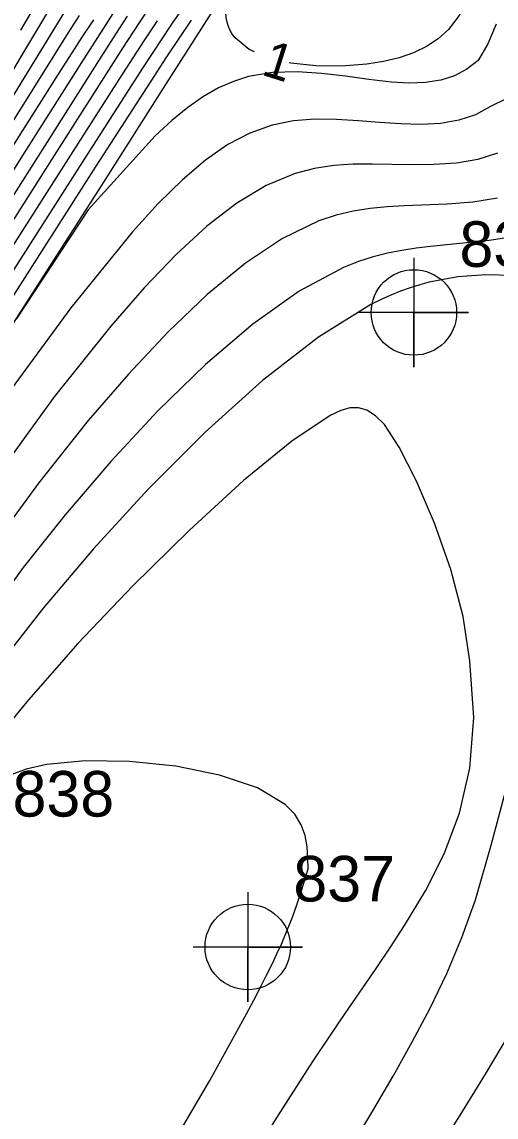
# Model space of a CAD drawing. Extents: x 2602990 to 2605851, y 618069 to 619180.
# Drawn here: x 2603810.8 to 2603836.8, y 618243.8 to 618303.9 of the extents above; entities that cross this region are included whole.
import ezdxf

# ---------------------------------------------------------------- set-up
doc = ezdxf.new("R2010")
doc.units = 0
for name, color, linetype in [('DTM Contours Major', 7, 'Continuous'), ('DTM Contours Minor', 7, 'Continuous'), ('DTM Contours Minor Text', 7, 'Continuous'), ('Exist DTM Breakline', 7, 'Continuous'), ('Exist DTM Regular Point Underwater CELL', 7, 'Continuous'), ('Exist DTM Regular Point Underwater Cogo Number', 7, 'Continuous')]:
    doc.layers.add(name, color=color, linetype=linetype)

# ---------------------------------------------------------------- blocks, each defined once
blk = doc.blocks.new('EXIST DTM REGULAR POINT UNDERWATER')
at = {"layer": 'Exist DTM Regular Point Underwater CELL'}
blk.add_lwpolyline([(0, 0.06), (0, -0.06), (0, 0), (0.06, 0), (-0.06, 0)], dxfattribs=at)
blk.add_circle((0, 0), 0.0469, dxfattribs=at)

msp = doc.modelspace()

# ---------------------------------------------------------------- linework, layer by layer
at = {"layer": 'DTM Contours Major'}
for points in [[(2603817.621, 618304.401), (2603817.226, 618303.806), (2603816.327, 618302.422), (2603812.574, 618296.538), (2603809.323, 618291.437), (2603805.771, 618285.877), (2603802.198, 618280.311), (2603798.885, 618275.194), (2603796.113, 618270.978), (2603795.936, 618270.712)], [(2603837.733, 618289.965), (2603836.266, 618290.002), (2603834.729, 618289.888), (2603833.143, 618289.589), (2603832.628, 618289.449), (2603832.108, 618289.285), (2603831.582, 618289.095), (2603831.049, 618288.879), (2603830.507, 618288.634), (2603829.954, 618288.36), (2603827.075, 618286.583), (2603824.01, 618284.202), (2603820.862, 618281.371), (2603817.737, 618278.243), (2603814.741, 618274.97), (2603811.978, 618271.704), (2603810.161, 618269.396)], [(2603828.519, 618241.576), (2603830.049, 618244.135), (2603831.168, 618246.045), (2603832.223, 618247.913), (2603833.207, 618249.776), (2603834.116, 618251.673), (2603834.943, 618253.639), (2603835.683, 618255.712), (2603836.559, 618258.709), (2603837.394, 618261.846)]]:
    msp.add_lwpolyline(points, dxfattribs=at)
at = {"layer": 'DTM Contours Minor'}
for points in [[(2603823.564, 618302.222), (2603823.265, 618302.353), (2603822.497, 618302.993), (2603822.354, 618303.187), (2603822.235, 618303.396), (2603822.139, 618303.618), (2603822.067, 618303.857), (2603822.019, 618304.111), (2603821.995, 618304.382), (2603821.994, 618304.672), (2603822.018, 618304.98), (2603822.065, 618305.307), (2603822.135, 618305.653), (2603822.228, 618306.021), (2603822.344, 618306.409), (2603824.457, 618309.828), (2603833.096, 618324.095), (2603835.905, 618328.28), (2603838.752, 618332.009)], [(2603836.965, 618309.38), (2603836.559, 618308.256), (2603836.12, 618307.17), (2603835.706, 618306.117), (2603835.277, 618305.127), (2603834.791, 618304.23), (2603834.208, 618303.454), (2603833.649, 618302.939), (2603833.008, 618302.513), (2603832.29, 618302.169), (2603831.501, 618301.899), (2603830.646, 618301.696), (2603829.732, 618301.552), (2603828.347, 618301.442), (2603826.93, 618301.452), (2603825.559, 618301.598), (2603825.463, 618301.62)], [(2603812.065, 618305.71), (2603810.72, 618303.41)], [(2603821.5, 618304.852), (2603818.691, 618300.432), (2603815.153, 618294.881), (2603810.91, 618288.251), (2603806.369, 618281.198)], [(2603816.586, 618304.186), (2603816.107, 618303.451), (2603815.011, 618301.736), (2603811.82, 618296.71), (2603808.755, 618291.894), (2603805.428, 618286.685), (2603802.083, 618281.477), (2603798.965, 618276.664), (2603796.318, 618272.638), (2603795.592, 618271.554), (2603794.933, 618270.583), (2603794.333, 618269.713), (2603793.782, 618268.931), (2603793.27, 618268.224), (2603792.789, 618267.578), (2603792.328, 618266.981), (2603791.879, 618266.421), (2603791.432, 618265.883), (2603790.977, 618265.356), (2603790.506, 618264.827), (2603790.009, 618264.282), (2603789.088, 618263.297), (2603786.807, 618260.9), (2603786.356, 618260.422)], [(2603815.93, 618304.539), (2603815.403, 618303.726), (2603814.202, 618301.84), (2603811.066, 618296.885), (2603808.187, 618292.355), (2603805.083, 618287.493), (2603801.965, 618282.638), (2603799.043, 618278.13), (2603796.527, 618274.308), (2603795.746, 618273.143), (2603795.038, 618272.1), (2603794.391, 618271.164), (2603793.794, 618270.32), (2603793.237, 618269.553), (2603792.71, 618268.847), (2603792.202, 618268.188), (2603792.091, 618268.049)], [(2603819.596, 618304.581), (2603819.053, 618303.8), (2603818.48, 618302.947), (2603817.427, 618301.339), (2603814.122, 618296.199), (2603806.464, 618284.22)], [(2603813.111, 618304.372), (2603810.917, 618300.789), (2603808.899, 618297.533)], [(2603813.938, 618304.219), (2603813.29, 618303.194), (2603811.804, 618300.815), (2603809.628, 618297.345)], [(2603812.269, 618304.497), (2603810.843, 618302.113), (2603810.026, 618300.755)], [(2603814.724, 618303.992), (2603814.1, 618303.033), (2603812.671, 618300.798), (2603807.642, 618292.889), (2603804.749, 618288.355), (2603801.838, 618283.82), (2603799.084, 618279.572), (2603796.662, 618275.9), (2603795.812, 618274.637), (2603795.035, 618273.5), (2603794.321, 618272.476), (2603793.66, 618271.547), (2603793.041, 618270.701), (2603792.455, 618269.921), (2603791.891, 618269.192), (2603791.341, 618268.503), (2603790.799, 618267.842), (2603790.255, 618267.195), (2603789.704, 618266.551), (2603788.641, 618265.33), (2603785.721, 618262.001), (2603784.28, 618260.339)], [(2603818.226, 618303.938), (2603817.496, 618302.833), (2603816.128, 618300.716), (2603813.343, 618296.364), (2603806.116, 618285.05), (2603802.414, 618279.285)], [(2603820.096, 618303.958), (2603819.451, 618303.016), (2603818.74, 618301.946), (2603817.872, 618300.617), (2603814.869, 618295.954), (2603806.763, 618283.287)], [(2603836.829, 618303.743), (2603836.367, 618302.672), (2603835.83, 618301.753), (2603835.213, 618301.286), (2603834.541, 618300.914), (2603833.781, 618300.674), (2603832.944, 618300.546), (2603832.041, 618300.516), (2603831.082, 618300.565), (2603829.847, 618300.706), (2603828.56, 618300.886), (2603827.238, 618301.048), (2603825.899, 618301.138), (2603824.559, 618301.097), (2603823.235, 618300.872), (2603822.414, 618300.61), (2603821.594, 618300.246), (2603820.766, 618299.771), (2603819.917, 618299.18), (2603819.038, 618298.466), (2603818.116, 618297.621), (2603814.434, 618293.559), (2603810.489, 618287.56)], [(2603837.374, 618299.658), (2603836.509, 618299.235), (2603835.697, 618298.773), (2603834.779, 618298.473), (2603833.774, 618298.306), (2603832.703, 618298.247), (2603831.586, 618298.27), (2603830.429, 618298.348), (2603829.254, 618298.443), (2603828.068, 618298.516), (2603826.88, 618298.527), (2603825.697, 618298.438), (2603824.529, 618298.208), (2603823.316, 618297.776), (2603822.107, 618297.138), (2603820.88, 618296.284), (2603819.614, 618295.207), (2603818.288, 618293.9), (2603816.88, 618292.356), (2603813.485, 618288.181), (2603809.82, 618283.179)], [(2603836.9, 618296.664), (2603835.821, 618296.317), (2603834.649, 618296.123), (2603833.412, 618296.042), (2603832.143, 618296.035), (2603830.034, 618296.075), (2603828.977, 618296.063), (2603827.918, 618295.991), (2603826.857, 618295.832), (2603825.794, 618295.558), (2603824.205, 618294.897), (2603822.597, 618293.929), (2603820.955, 618292.665), (2603819.264, 618291.113), (2603817.51, 618289.282), (2603815.679, 618287.18), (2603812.581, 618283.298), (2603809.389, 618278.939)], [(2603836.889, 618294.197), (2603835.541, 618293.978), (2603834.132, 618293.868), (2603831.77, 618293.775), (2603830.843, 618293.72), (2603829.916, 618293.628), (2603828.986, 618293.481), (2603828.047, 618293.261), (2603827.095, 618292.951), (2603825.111, 618291.998), (2603823.064, 618290.64), (2603820.965, 618288.918), (2603818.822, 618286.875), (2603816.645, 618284.554), (2603814.443, 618281.997), (2603811.709, 618278.57), (2603809.021, 618274.919)], [(2603837.987, 618292.123), (2603836.447, 618291.871), (2603834.84, 618291.708), (2603833.217, 618291.553), (2603832.428, 618291.457), (2603831.644, 618291.334), (2603830.859, 618291.177), (2603830.069, 618290.975), (2603829.27, 618290.719), (2603828.457, 618290.401), (2603826.024, 618289.102), (2603823.483, 618287.297), (2603820.882, 618285.076), (2603818.267, 618282.53), (2603815.685, 618279.748), (2603813.181, 618276.823), (2603810.883, 618273.939), (2603810.07, 618272.833)], [(2603830.7, 618281.783), (2603830.198, 618282.259), (2603829.731, 618282.564), (2603829.275, 618282.709), (2603828.804, 618282.703), (2603828.294, 618282.558), (2603827.718, 618282.284), (2603825.611, 618280.875), (2603822.966, 618278.708), (2603819.992, 618275.993), (2603816.894, 618272.944), (2603813.882, 618269.771), (2603811.161, 618266.686), (2603809.805, 618265.029), (2603808.594, 618263.438), (2603807.511, 618261.88), (2603806.538, 618260.323), (2603805.655, 618258.735), (2603804.846, 618257.084), (2603803.71, 618254.361), (2603802.713, 618251.472), (2603801.863, 618248.479), (2603801.168, 618245.446), (2603800.637, 618242.435)], [(2603822.8, 618240.593), (2603824.853, 618243.848), (2603826.772, 618246.836), (2603827.698, 618248.226), (2603828.58, 618249.523), (2603830.239, 618251.941), (2603831.027, 618253.115), (2603831.797, 618254.3), (2603832.939, 618256.197), (2603833.971, 618258.236), (2603834.811, 618260.467), (2603835.379, 618262.941), (2603835.596, 618265.711), (2603835.38, 618268.829), (2603835.021, 618271.255), (2603834.331, 618273.837), (2603833.432, 618276.377), (2603832.446, 618278.68), (2603831.495, 618280.547), (2603830.7, 618281.783)], [(2603825.243, 618260.939), (2603823.723, 618261.848), (2603821.653, 618262.55), (2603819.246, 618263.038), (2603816.717, 618263.305), (2603814.28, 618263.341), (2603812.15, 618263.139), (2603811.033, 618262.883), (2603810.105, 618262.536)], [(2603818.654, 618241.599), (2603821.109, 618245.808), (2603823.125, 618249.454), (2603823.528, 618250.211), (2603823.894, 618250.915), (2603824.226, 618251.57), (2603824.527, 618252.18), (2603824.797, 618252.75), (2603825.041, 618253.285), (2603825.367, 618254.05), (2603825.645, 618254.76), (2603825.887, 618255.433), (2603826.105, 618256.087), (2603826.519, 618257.406), (2603826.5, 618258.004), (2603826.454, 618258.617), (2603826.343, 618259.232), (2603826.13, 618259.833), (2603825.775, 618260.407), (2603825.243, 618260.939)], [(2603807.316, 618224.764), (2603808.724, 618223.997), (2603810.131, 618223.285), (2603812.915, 618222.089), (2603814.332, 618222.025), (2603815.722, 618222.08), (2603817.426, 618222.575), (2603819.111, 618223.495), (2603820.766, 618224.765), (2603822.385, 618226.31), (2603823.956, 618228.055), (2603825.473, 618229.926), (2603826.873, 618231.783), (2603828.225, 618233.682), (2603829.543, 618235.618), (2603830.838, 618237.587), (2603832.122, 618239.585), (2603833.408, 618241.606), (2603834.835, 618243.861), (2603836.246, 618246.143), (2603837.612, 618248.459)]]:
    msp.add_lwpolyline(points, dxfattribs=at)
at = {"layer": 'Exist DTM Breakline'}
msp.add_spline([(2603751.583, 618450.596), (2603768.954, 618435.891), (2603805.072, 618414.752), (2603828.46, 618387.458), (2603819.191, 618359.408), (2603788.513, 618315.278), (2603769.845, 618293.995), (2603740.578, 618255.58)], degree=3, dxfattribs=at)

# ---------------------------------------------------------------- block references
at = {"layer": 'Exist DTM Regular Point Underwater CELL', "xscale": 50, "yscale": 50}
for p in [(2603832.31, 618287.932), (2603823.196, 618253.123)]:
    msp.add_blockref('EXIST DTM REGULAR POINT UNDERWATER', p, dxfattribs=at)

# ---------------------------------------------------------------- texts
at = {"layer": 'DTM Contours Minor Text'}
msp.add_text('1', height=2, rotation=342.4301, dxfattribs=at).set_placement((2603823.888, 618300.993))
at = {"layer": 'Exist DTM Regular Point Underwater Cogo Number'}
for s, p in [('835', (2603834.81, 618290.432)), ('838', (2603810.291, 618260.278)), ('837', (2603825.696, 618255.623))]:
    msp.add_text(s, height=2.5, dxfattribs=at).set_placement(p)

doc.saveas('drawing.dxf')
